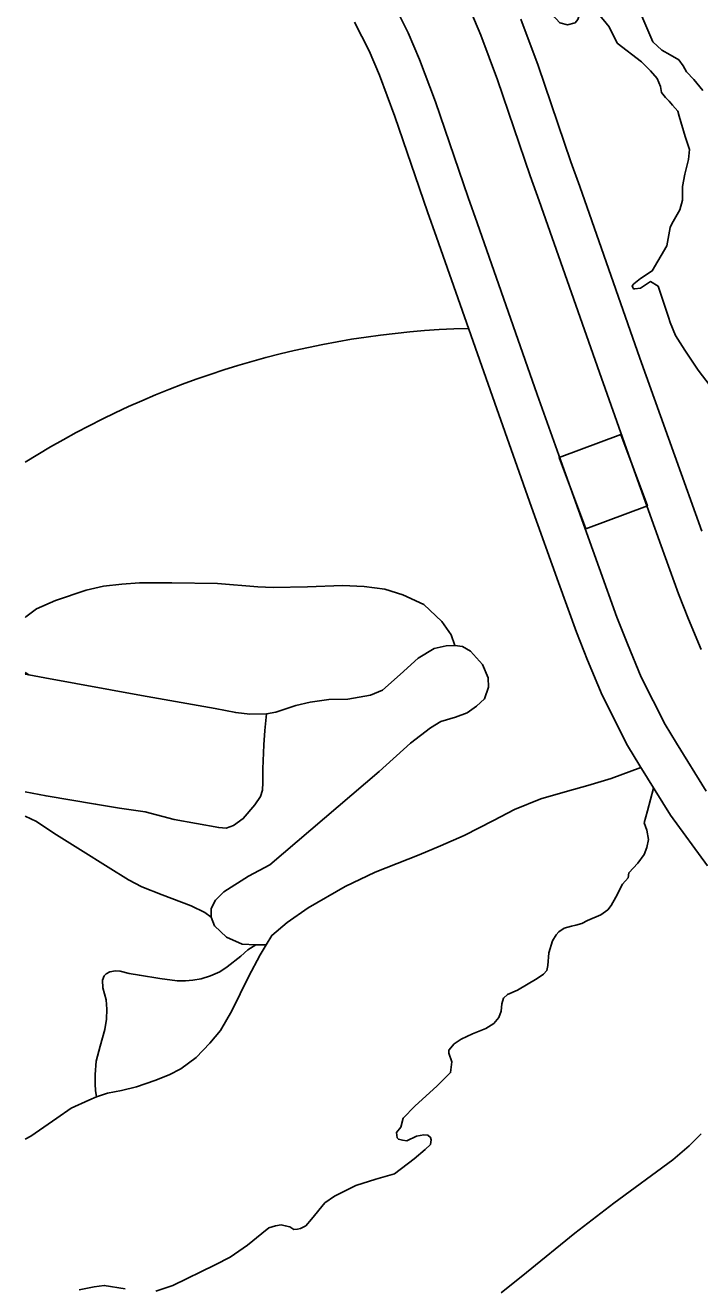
# Model space of a CAD drawing. Extents: x 653372 to 905732, y 627442 to 787275.
# Drawn here: x 654512 to 655843, y 769241 to 771733 of the extents above; entities that cross this region are included whole.
import ezdxf

# ---------------------------------------------------------------- set-up
doc = ezdxf.new("R2010")
doc.units = 0
for name, color, linetype in [('15', 7, 'Continuous'), ('31', 7, 'Continuous'), ('35', 7, 'Continuous'), ('45', 7, 'Continuous'), ('63', 7, 'Continuous')]:
    doc.layers.add(name, color=color, linetype=linetype)

msp = doc.modelspace()

# ---------------------------------------------------------------- linework, layer by layer
at = {"layer": '15'}
for points in [[(655855.4, 770221), (655797.1, 770315.4), (655774.7, 770352.2), (655727.5, 770446.1), (655700.1, 770511.4), (655679.1, 770564.6), (655644.3, 770661.5), (655591.2, 770810.3), (655522.2, 771003.5), (655403.4, 771342.5), (655385.6, 771392.3), (655321.1, 771581.3), (655290, 771665.2), (655267.7, 771717.6), (655236.6, 771779.4)], [(655385.7, 771772.4), (655410.9, 771713.2), (655443.6, 771624.9), (655508.3, 771435.2), (655526, 771385.9), (655644.8, 771046.9), (655713.6, 770854), (655766.7, 770705.3), (655800.8, 770610.4), (655820.5, 770560.5), (655845.7, 770500.5)], [(655161.8, 771738.9), (655190.6, 771681.8), (655211, 771633.8), (655241, 771552.8), (655305.4, 771364.3), (655323.3, 771314.1), (655442.1, 770975.2), (655511.1, 770781.7), (655564.3, 770632.9), (655599.6, 770534.6), (655621.4, 770479.3), (655650.3, 770410.6), (655700.2, 770310.9), (655724.6, 770270.9), (655784.9, 770173.4), (655858, 770073.7)], [(655846.8, 770734), (655793.7, 770882.6), (655724.9, 771075.2), (655606.1, 771414.2), (655588.6, 771463.2), (655523.7, 771653.4), (655489.9, 771744.7)], [(655617.9, 770738.8), (655565.3, 770879.3), (655687.1, 770924.8)], [(655687.1, 770924.8), (655739.7, 770784.3), (655617.9, 770738.8)]]:
    msp.add_lwpolyline(points, dxfattribs=at)
at = {"layer": '31'}
msp.add_lwpolyline([(655726.7, 770267.5), (655668.4, 770245.9), (655621.9, 770232.3), (655581.7, 770221.1), (655529.3, 770205.5), (655477.4, 770185), (655435.7, 770163.2), (655377.9, 770133.2), (655331.2, 770112.9), (655289.2, 770095.2)], dxfattribs=at)
at = {"layer": '35'}
for points in [[(655680.2, 771697.5), (655663.8, 771729.6), (655642.9, 771755.3), (655633.1, 771763.6), (655618.6, 771763.6), (655606.9, 771760.2), (655605.5, 771753.6), (655604.2, 771749.6), (655602.6, 771743.8), (655596.7, 771737.5), (655582.1, 771733.5), (655566.8, 771737.3), (655558.6, 771746.1), (655552.3, 771751.9), (655544.6, 771755.1), (655535.6, 771763.7), (655525.9, 771783.8), (655518.8, 771808), (655512.6, 771851), (655445, 771980.9)], [(655724.6, 771759.7), (655750.2, 771699.9), (655768.1, 771683.3), (655784.5, 771674.5), (655801.4, 771664.5), (655809.9, 771652.4), (655816.6, 771640.4), (655831, 771625.7)], [(655808.7, 771387.6), (655808.7, 771414.4), (655813.5, 771438.5), (655820.9, 771467.4), (655822.7, 771487.5), (655814, 771512.7), (655802.2, 771553.4), (655799.5, 771562.9), (655789.2, 771575.1), (655782.3, 771583), (655775.4, 771589.8), (655767.4, 771600.1), (655765.4, 771611.4), (655758.7, 771627.6), (655745.6, 771642.9), (655727.7, 771660.6), (655680.2, 771697.5)], [(655831, 771625.7), (655849, 771604)], [(655784.7, 771333.1), (655787.5, 771340.9), (655803.7, 771368.4), (655808.7, 771387.6)], [(655781.5, 771156.1), (655760.6, 771217.6), (655746, 771226.5), (655726.2, 771213.8), (655714.8, 771212.1), (655712.2, 771212.2), (655710.9, 771214.9), (655709.7, 771218.3), (655713.1, 771222.2), (655726.1, 771232.5), (655749.3, 771247.8), (655778.1, 771297), (655784.7, 771333.1)], [(655941.7, 770962.2), (655911, 770981.8), (655885.5, 771000), (655863.4, 771020.7), (655839.6, 771052.1), (655813.4, 771091), (655794.9, 771120.2), (655784.3, 771145.9), (655781.5, 771156.1)], [(655751.7, 770227.1), (655739.7, 770182.1), (655733.2, 770158.2), (655738.6, 770144.1), (655741.7, 770125.7), (655738.3, 770109.7), (655733.5, 770095.9), (655720.5, 770078.7), (655703.1, 770059.4), (655701.3, 770050), (655690.7, 770037.1), (655677.5, 770011.9), (655668.2, 769995.3), (655661.4, 769986.7), (655647.9, 769976.9), (655621.2, 769965.9), (655610, 769959.7), (655598.2, 769956.4), (655590.1, 769954.4), (655575.3, 769950.5), (655564.9, 769943.4), (655559.6, 769937), (655552.6, 769925.5), (655545.3, 769901.5), (655543.1, 769876.7), (655541.3, 769867.2), (655534.5, 769859.4), (655521.8, 769851), (655483, 769828), (655463.8, 769819.8), (655455.5, 769812), (655452.2, 769801.1), (655451, 769786.5), (655446.3, 769774.2), (655436.4, 769762), (655420.7, 769752.2), (655394.1, 769742.1), (655371.8, 769731.7), (655358.3, 769721.9), (655347.7, 769709.8), (655347.9, 769703.6), (655353.9, 769686.5), (655351.1, 769665.4), (655324.7, 769639.1), (655280.3, 769599.4), (655257.6, 769575.2), (655252.7, 769557.7), (655244.3, 769547), (655245.5, 769536.7)], [(655245.5, 769536.7), (655248.3, 769533.7), (655256.3, 769532), (655265.1, 769531), (655283.6, 769539.9), (655298.4, 769542.4), (655306.4, 769542.2), (655311.4, 769537.6), (655312.7, 769532.5), (655311.7, 769523.7), (655301.2, 769513.8), (655279.4, 769495.4), (655240.4, 769465.8), (655203.5, 769455.2), (655164.3, 769442.4), (655121.9, 769421.7), (655103.2, 769408.4), (655076.6, 769376.2), (655065.2, 769362.7), (655054.8, 769357.9), (655048.9, 769356.6), (655041.6, 769356), (655033.7, 769360.7), (655024.9, 769363.1), (655016.9, 769364.8), (655005.9, 769363), (654992.6, 769359), (654978.3, 769347.7), (654950.6, 769324.9), (654916.2, 769301), (654886.4, 769285.8), (654803.2, 769245), (654769.4, 769233.9)], [(654709.2, 769238.3), (654667.7, 769245.5), (654647.8, 769242.8), (654618.4, 769236.4)]]:
    msp.add_lwpolyline(points, dxfattribs=at)
at = {"layer": '45'}
for points in [[(654511.7, 770563.7), (654513, 770565.1), (654533.9, 770580.6), (654571.1, 770597), (654631.7, 770617.9), (654666.4, 770625.7), (654702.4, 770629.7), (654736.9, 770632.3), (654801.3, 770631.9), (654891.4, 770630.6), (654971, 770623.9), (655001.3, 770622.9), (655068.7, 770623.9), (655137.7, 770626.9), (655180.8, 770624.9), (655221.6, 770619.3), (655257.2, 770608.7), (655298.4, 770589.1), (655334, 770555.8), (655352.2, 770529.6), (655359.4, 770508.7)], [(654550.5, 770444.7), (654740.8, 770410), (654886.4, 770383.7), (654927.2, 770375.9), (654954.9, 770372.8), (654988, 770373.4), (655006.3, 770377.1), (655045.5, 770389.9), (655074.1, 770396.4), (655110.8, 770401.8), (655148.2, 770402.2), (655193.1, 770410.4), (655216.8, 770419.9), (655251.5, 770451.1), (655286.9, 770483.7), (655318.9, 770502.6), (655342.5, 770507.7), (655359.4, 770508.7), (655374.5, 770506.7), (655390.3, 770497.5), (655414.4, 770471.1), (655425.3, 770444.4), (655426.2, 770426.1), (655418.2, 770402.9), (655402.4, 770388.7), (655383.7, 770375.3), (655360.8, 770367.2), (655331.9, 770358.6), (655311.8, 770346), (655272.1, 770315.7), (655210.3, 770259.7), (654994.6, 770075.7), (654952.4, 770053.2), (654903.8, 770022.5), (654887.2, 770005.4), (654878.7, 769989.5), (654878.9, 769971.9), (654885, 769954.9), (654909.2, 769932.9), (654939.5, 769918.8), (654966.6, 769917.3), (654987.1, 769917.4)], [(654511.7, 770455), (654518.7, 770450.8)], [(654511.7, 770451.7), (654518.7, 770450.8), (654550.5, 770444.7)], [(654511.7, 770219.8), (654552.9, 770211.4), (654650.5, 770195.3), (654697.9, 770187.2), (654748.2, 770179.9), (654805.6, 770165), (654893.7, 770149.1), (654908.3, 770148), (654922.4, 770153.4), (654941.9, 770166.7), (654964.6, 770193.9), (654976.1, 770210.4), (654980.2, 770222.7), (654980.6, 770238.1), (654980.7, 770265.2), (654982.8, 770312), (654984.8, 770340.9), (654988, 770373.4)], [(654878.9, 769971.9), (654866, 769981.5), (654839.3, 769994.7), (654782.1, 770016.2), (654741.6, 770032.1), (654715.6, 770046.1), (654675.3, 770070.7), (654620.7, 770105.3), (654568.2, 770137.7), (654533.8, 770160.7), (654511.7, 770171.4)], [(655289.2, 770095.2), (655202.5, 770061), (655143.1, 770032.7), (655070.1, 769990.9), (655028.9, 769961.8), (654998.5, 769936.3), (654987.1, 769917.4), (654975.4, 769897.8), (654952.1, 769854.6), (654919.3, 769787.5), (654896.9, 769748.6), (654875.7, 769723.2), (654849.2, 769695.4), (654818.5, 769672.9), (654795.4, 769661.1), (654767.3, 769649.5), (654731, 769637.4), (654701.5, 769630.3), (654674.2, 769624.5), (654652.6, 769617.8), (654636.9, 769611), (654602, 769595.2), (654574.3, 769575.5), (654539.9, 769551.6), (654522.7, 769539.7), (654511.7, 769533.7)], [(654652.6, 769617.8), (654650.4, 769630), (654649.7, 769642.4), (654649.9, 769661.5), (654651.8, 769687.8), (654659.3, 769717.6), (654668.7, 769750.7), (654672.2, 769771.1), (654672.8, 769790.8), (654671.2, 769809.2), (654664.5, 769832.8), (654663.9, 769847.5), (654667.1, 769856.6), (654671.2, 769860.1), (654678.3, 769864.6), (654689.7, 769866.1), (654699.2, 769865.5), (654716.7, 769861.3), (654737, 769857.4), (654777.1, 769851.3), (654811.7, 769846.6), (654828.2, 769846.5), (654842.1, 769847.6), (654858.7, 769850.7), (654877.2, 769856.4), (654895.4, 769864.6), (654910.2, 769874.4), (654937.2, 769894.9), (654951.1, 769907.6), (654966.6, 769917.3)], [(655450.9, 769230.8), (655500.7, 769271), (655596.1, 769348.6), (655673.6, 769408), (655789.6, 769493.3), (655822, 769521), (655845.8, 769544.8)]]:
    msp.add_lwpolyline(points, dxfattribs=at)
at = {"layer": '63'}
msp.add_arc((655432.1, 769401.8), 1733.1, 91.5146, 122.0807, dxfattribs=at)

doc.saveas('drawing.dxf')
